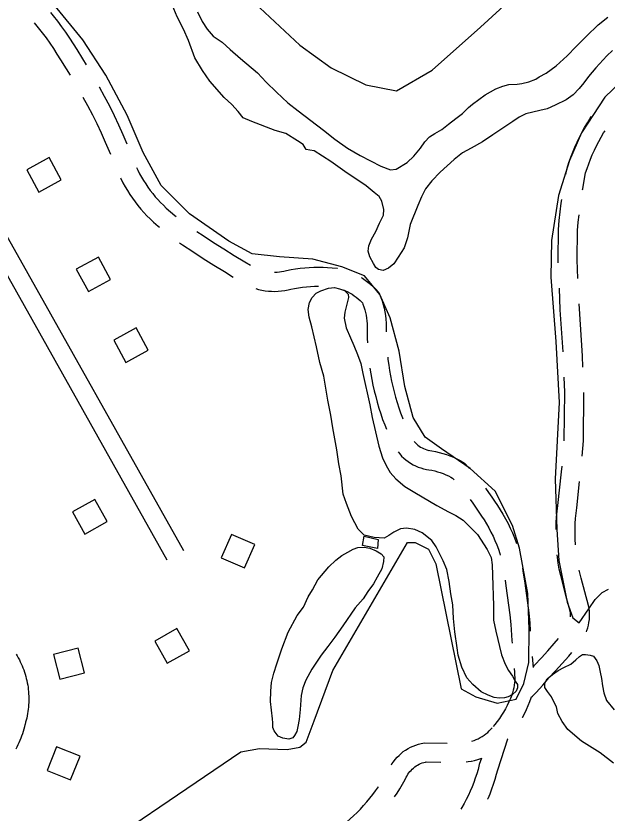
# Model space of a CAD drawing. Extents: x 3568792 to 3606828, y 529143 to 554785.
# Drawn here: x 3584735 to 3585665, y 536934 to 538187 of the extents above; entities that cross this region are included whole.
import ezdxf

# ---------------------------------------------------------------- set-up
doc = ezdxf.new("R2010")
doc.units = 0
for name, color, linetype in [('V-BLDG-OTLN', 7, 'Continuous'), ('V-ROAD-CNTR', 7, 'Continuous'), ('V-SITE-OTLN', 7, 'Continuous'), ('V-SITE-STRC', 7, 'Continuous'), ('V-TOPO-SHOR', 7, 'Continuous')]:
    doc.layers.add(name, color=color, linetype=linetype)

msp = doc.modelspace()

# ---------------------------------------------------------------- linework, layer by layer
at = {"layer": 'V-BLDG-OTLN'}
for points in [[(3584752, 537945.3), (3584771.1, 537910.2), (3584806.2, 537929.4), (3584787.1, 537964.5)], [(3584829.7, 537788.7), (3584848.9, 537753.6), (3584884, 537772.7), (3584864.8, 537807.9)], [(3584888.9, 537677.5), (3584908, 537642.4), (3584943.1, 537661.5), (3584924, 537696.6)], [(3584878.4, 537392), (3584858.9, 537426.9), (3584824, 537407.3), (3584843.5, 537372.5)], [(3585073.9, 537371.6), (3585058.1, 537334.9), (3585094.8, 537319.1), (3585110.6, 537355.8)], [(3585007.8, 537188.8), (3584988.2, 537223.7), (3584953.3, 537204.2), (3584972.9, 537169.3)], [(3584794.3, 537183.1), (3584804, 537144.2), (3584842.8, 537154), (3584833.1, 537192.8)], [(3584798.7, 537038), (3584783.9, 537000.8), (3584821, 536986), (3584835.8, 537023.2)]]:
    msp.add_lwpolyline(points, close=True, dxfattribs=at)
at = {"layer": 'V-ROAD-CNTR'}
for points in [[(3584789.2, 538192.7), (3584793.6, 538187.4), (3584800.3, 538178.8), (3584806.8, 538170.1), (3584813.1, 538161.3), (3584819.1, 538152.3), (3584825, 538143.1), (3584830.6, 538134.1), (3584839.5, 538119.8), (3584845.4, 538110.1)], [(3584763.8, 538176.4), (3584770.2, 538168.6), (3584776.4, 538160.6), (3584782.5, 538152.5), (3584788.4, 538144.2), (3584794.1, 538135.7), (3584799.6, 538127.2), (3584805.1, 538118.3), (3584814, 538104), (3584820.1, 538094)], [(3584865.7, 538075.6), (3584865.7, 538075.6), (3584874, 538060.7), (3584882.2, 538045.5), (3584889.5, 538030.5), (3584896.3, 538015.7), (3584903, 538000.8), (3584909.5, 537985.8), (3584909.5, 537985.8)], [(3584840.3, 538059.5), (3584847.7, 538046.3), (3584855.5, 538031.8), (3584862.3, 538017.7), (3584869, 538003.3), (3584875.5, 537988.8), (3584881.8, 537974.2), (3584883.8, 537969.5)], [(3585600.2, 537938), (3585602.1, 537947.9), (3585604.9, 537956.8), (3585607.8, 537964.9), (3585610.9, 537972.9), (3585614.2, 537980.8), (3585617.7, 537988.6), (3585621.4, 537996.4), (3585625.4, 538004), (3585629.6, 538011.5), (3585633.9, 538018.9), (3585638.5, 538026.1), (3585640.4, 538028.9)], [(3585626.4, 537913.9), (3585626.6, 537915.2), (3585628.9, 537928.2), (3585631.2, 537940.5), (3585633.4, 537947.2), (3585636, 537954.5), (3585638.7, 537961.7), (3585641.7, 537968.9), (3585644.9, 537975.9), (3585648.3, 537982.9), (3585651.8, 537989.8), (3585655.6, 537996.6), (3585659.5, 538003.2), (3585661.7, 538006.6)], [(3584924.8, 537948.9), (3584926.8, 537944.5), (3584929.6, 537939), (3584932.7, 537933.5), (3584935.8, 537928.2), (3584939.2, 537922.9), (3584942.7, 537917.7), (3584946.4, 537912.7), (3584950.2, 537907.8), (3584954.2, 537902.9), (3584958.3, 537898.3), (3584962.6, 537893.7), (3584967, 537889.3), (3584971.5, 537885), (3584978.1, 537879.2), (3584984.9, 537873.5), (3584987, 537871.9)], [(3584899.3, 537932.6), (3584899.9, 537931.3), (3584903.1, 537924.9), (3584906.6, 537918.6), (3584910.3, 537912.5), (3584914.1, 537906.4), (3584918.2, 537900.5), (3584922.4, 537894.7), (3584926.8, 537889), (3584931.4, 537883.5), (3584936.1, 537878.1), (3584941, 537872.8), (3584946.1, 537867.8), (3584951.3, 537862.8), (3584958.6, 537856.4), (3584960.7, 537854.7)], [(3585588.1, 537798.8), (3585587.9, 537803), (3585588.3, 537851.5), (3585589.7, 537865.7), (3585591.2, 537879.3), (3585592.9, 537892.9), (3585593.7, 537898.5)], [(3585619.2, 537774.5), (3585617.9, 537803.5), (3585618.3, 537849.9), (3585619.5, 537862.6), (3585620.8, 537874.3)], [(3584718.2, 537845.5), (3584998.6, 537346.8)], [(3585019.4, 537848.4), (3585029.6, 537841.6), (3585045.8, 537831.1), (3585062.1, 537820.8), (3585078.5, 537810.6), (3585095.1, 537800.6), (3585104.1, 537795.2)], [(3584992.4, 537830.4), (3584996.8, 537827.4), (3585013.1, 537816.5), (3585029.6, 537805.9), (3585046.2, 537795.3), (3585062.9, 537785), (3585076.7, 537776.6)], [(3584699.3, 537817.9), (3584972.5, 537332.1)], [(3585141.8, 537784), (3585142.2, 537784), (3585145.8, 537784.2), (3585149.4, 537784.5), (3585153, 537785), (3585156.5, 537785.7), (3585160.7, 537786.7), (3585167.8, 537788.2), (3585174.9, 537789.4), (3585182.1, 537790.4), (3585189.3, 537791.2), (3585196.5, 537791.8), (3585203.7, 537792.1), (3585210.9, 537792.2), (3585218.1, 537792.1), (3585225.3, 537791.8), (3585232.5, 537791.2), (3585240.2, 537790.4), (3585241.1, 537790.2)], [(3585278.2, 537775.8), (3585280.1, 537774.7), (3585284.6, 537771.7), (3585288.8, 537768.5), (3585293, 537765.1), (3585296.9, 537761.6), (3585300.7, 537757.8), (3585305.8, 537752.1), (3585309, 537744.6), (3585311, 537739), (3585312.7, 537733.3), (3585314.1, 537727.6), (3585315.3, 537721.8), (3585316.3, 537716), (3585316.9, 537710.1), (3585317.3, 537704.2), (3585317.4, 537698.5), (3585317.4, 537690.4)], [(3585112.2, 537758.5), (3585116.8, 537757.1), (3585121.9, 537756), (3585127, 537755.1), (3585132.1, 537754.5), (3585137.3, 537754.1), (3585142.5, 537754), (3585147.6, 537754.2), (3585152.8, 537754.7), (3585157.9, 537755.4), (3585163, 537756.4), (3585167.3, 537757.4), (3585173.4, 537758.7), (3585179.6, 537759.8), (3585185.8, 537760.6), (3585192.1, 537761.3), (3585198.3, 537761.8), (3585204.6, 537762.1), (3585210.9, 537762.2), (3585211.1, 537762.2)], [(3585250.4, 537756.3), (3585253.7, 537755), (3585257.2, 537753.3), (3585260.7, 537751.4), (3585264, 537749.4), (3585267.2, 537747.2), (3585270.4, 537744.9), (3585273.4, 537742.4), (3585276.3, 537739.8), (3585279, 537737), (3585280.1, 537735.9), (3585280.9, 537733.8), (3585282.5, 537729.6), (3585283.8, 537725.2), (3585284.9, 537720.8), (3585285.8, 537716.4), (3585286.5, 537712), (3585287, 537707.5), (3585287.3, 537702.9), (3585287.4, 537698.2), (3585287.4, 537689.3), (3585287.6, 537680), (3585287.9, 537673.3)], [(3585595.8, 537659.1), (3585591.3, 537725.1), (3585589.9, 537758.9)], [(3585627, 537634.7), (3585626.3, 537652.9), (3585621.3, 537726.8), (3585621, 537734.5)], [(3585319.8, 537650.5), (3585320.2, 537646.7), (3585321.4, 537638.2), (3585322.7, 537629.7), (3585324.2, 537621.2), (3585326, 537612.8), (3585327.9, 537604.4), (3585330, 537596), (3585332.2, 537587.5), (3585334.6, 537579.3), (3585337.2, 537571.1), (3585340.1, 537563), (3585343.1, 537555), (3585343.6, 537553.7)], [(3585291.7, 537633.5), (3585293.1, 537624.6), (3585294.8, 537615.5), (3585296.7, 537606.4), (3585298.7, 537597.4), (3585301, 537588.5), (3585303.3, 537579.6), (3585305.9, 537570.6), (3585308.8, 537561.6), (3585311.9, 537552.8), (3585315.2, 537544), (3585317.9, 537537.3)], [(3585597.5, 537519.1), (3585597.6, 537520.3), (3585598.5, 537595.4), (3585597.6, 537619.1)], [(3585625.6, 537494.9), (3585627.6, 537518.8), (3585628.5, 537594.8)], [(3585361.5, 537518), (3585361.6, 537517.9), (3585363.4, 537515.9), (3585365.3, 537514.1), (3585367.3, 537512.3), (3585369.4, 537510.7), (3585371.6, 537509.3), (3585373.9, 537508), (3585376.3, 537506.8), (3585378.7, 537505.7), (3585381.2, 537504.9), (3585384.2, 537504)], [(3585336.1, 537501.7), (3585338.8, 537498.4), (3585341.8, 537495), (3585345, 537491.9), (3585348.5, 537489), (3585352, 537486.3), (3585355.8, 537483.8), (3585359.7, 537481.5), (3585363.7, 537479.5), (3585367.9, 537477.8), (3585372.1, 537476.3), (3585376, 537475.2)], [(3585383.3, 537504.2), (3585386.3, 537503.6), (3585389.5, 537503.1), (3585395.1, 537502.1), (3585400.9, 537500.8), (3585406.6, 537499.3), (3585412.3, 537497.6), (3585417.8, 537495.5), (3585423.3, 537493.3), (3585428.6, 537490.7), (3585433.9, 537488), (3585440.6, 537484.1), (3585448.5, 537475.5)], [(3585376.9, 537474.9), (3585380.8, 537474.1), (3585384.7, 537473.5), (3585389.4, 537472.7), (3585393.8, 537471.7), (3585398.3, 537470.5), (3585402.6, 537469.1), (3585406.9, 537467.6), (3585411.2, 537465.8), (3585415.3, 537463.9), (3585419.4, 537461.7), (3585421.7, 537460.4), (3585424.2, 537457.6)], [(3585584.7, 537379.8), (3585584.7, 537381.1), (3585585, 537390.2), (3585585.5, 537399.2), (3585586.3, 537408.3), (3585587.3, 537417.1), (3585593.3, 537470.5), (3585594.1, 537479.3)], [(3585615.2, 537355.4), (3585615.2, 537355.8), (3585614.8, 537364), (3585614.6, 537372.3), (3585614.7, 537380.5), (3585615, 537388.8), (3585615.5, 537397), (3585616.2, 537405.3), (3585617.2, 537413.7), (3585621.8, 537455)], [(3585473.6, 537444.4), (3585478.3, 537437.9), (3585483.4, 537430.4), (3585487.9, 537424.2), (3585492.5, 537417.4), (3585497, 537410.5), (3585501.2, 537403.5), (3585505.3, 537396.3), (3585509.1, 537389.1), (3585512.7, 537381.7), (3585516, 537374.2), (3585519.2, 537366.6), (3585522.1, 537358.9), (3585522.5, 537357.7)], [(3585449.5, 537426.7), (3585453.6, 537420.9), (3585458.8, 537413.1), (3585463.4, 537406.8), (3585467.6, 537400.8), (3585471.5, 537394.6), (3585475.3, 537388.4), (3585478.9, 537382), (3585482.3, 537375.5), (3585485.5, 537369), (3585488.5, 537362.3), (3585491.3, 537355.5), (3585493.9, 537348.7), (3585496.3, 537341.8), (3585497, 537339.3)], [(3585607.3, 537242.3), (3585607.4, 537243.4), (3585607.4, 537245.9), (3585607.2, 537248.4), (3585606.9, 537250.9), (3585606.5, 537253.2), (3585600.8, 537273.9), (3585595.1, 537295.3), (3585589.5, 537317.4), (3585588, 537326.9), (3585586.8, 537335.9), (3585586.4, 537339.8)], [(3585531.7, 537318.8), (3585533.1, 537310.9), (3585535.5, 537295.3), (3585537.7, 537279.7), (3585539.8, 537264.1), (3585541.6, 537248.5), (3585543.2, 537232.7), (3585544.1, 537219.6)], [(3585632.4, 537218.6), (3585633.3, 537220.9), (3585634.6, 537225.1), (3585635.7, 537229.3), (3585636.5, 537233.6), (3585637.1, 537238), (3585637.4, 537242.4), (3585637.4, 537246.7), (3585637.1, 537251.1), (3585636.6, 537255.5), (3585635.8, 537260), (3585629.7, 537281.8), (3585624.1, 537302.9), (3585620.8, 537315.9)], [(3585504.4, 537300), (3585505.8, 537290.9), (3585508, 537275.7), (3585510, 537260.4), (3585511.8, 537245.2), (3585513.3, 537230.1), (3585515.1, 537205.2), (3585515.4, 537200.7)], [(3585548.5, 537163.3), (3585550.8, 537166.3), (3585561.8, 537177.7), (3585572, 537188.8), (3585581.9, 537200.1), (3585588.7, 537208)], [(3584735.3, 537183.6), (3584737, 537180.8), (3584738.7, 537177.7), (3584740.4, 537174.7), (3584741.9, 537171.5), (3584743.4, 537168.4), (3584744.8, 537165.2), (3584746.1, 537162), (3584747.3, 537158.7), (3584748.4, 537155.4), (3584749.5, 537152.1), (3584750.5, 537148.7), (3584751.3, 537145.4), (3584752.1, 537142), (3584752.8, 537138.6), (3584753.5, 537135.1), (3584754, 537131.7), (3584754.4, 537128.2), (3584754.8, 537124.8), (3584755, 537121.3), (3584755.2, 537117.8), (3584755.3, 537114.3), (3584755.3, 537110.9), (3584755.2, 537107.4), (3584755, 537103.9), (3584754.7, 537100.4), (3584754.3, 537097), (3584753.9, 537093.5), (3584753.3, 537090.1), (3584752.7, 537086.7), (3584751.9, 537083.2), (3584751.1, 537079.9), (3584750.2, 537076.5), (3584749.3, 537073.2), (3584748.9, 537072.1)], [(3585545.2, 537115.2), (3585547.7, 537117.6), (3585553.3, 537123.3), (3585558.8, 537129), (3585564.1, 537135), (3585569.2, 537141.1), (3585573.5, 537146.6), (3585583.7, 537157.3), (3585594.2, 537168.7), (3585604.6, 537180.3), (3585609.5, 537186.1)], [(3585547.1, 537179.8), (3585548.6, 537162.7)], [(3585518.6, 537160.8), (3585519.1, 537155.1), (3585519.5, 537150.7), (3585519.6, 537146.7), (3585519.6, 537142.7), (3585519.3, 537138.7), (3585518.8, 537134.7), (3585518.1, 537130.8), (3585517.3, 537126.9), (3585516.2, 537123), (3585514.9, 537119.2), (3585512.8, 537113.9), (3585510.4, 537108.4), (3585507.8, 537103), (3585505, 537097.8), (3585502, 537092.6), (3585498.9, 537087.5), (3585495.6, 537082.5), (3585492.1, 537077.6), (3585488.5, 537072.9), (3585485.8, 537069.7)], [(3585545.3, 537115.6), (3585544.9, 537114.2), (3585543.1, 537108.9), (3585540.5, 537102.3), (3585537.6, 537095.8), (3585534.6, 537089.5), (3585531.3, 537083.3), (3585531.3, 537083.3)], [(3584749.2, 537073), (3584748.3, 537069.5), (3584747.3, 537065.8), (3584746.2, 537062.1), (3584745.1, 537058.5), (3584743.8, 537054.9), (3584742.5, 537051.3), (3584741.1, 537047.8), (3584739.6, 537044.3), (3584738, 537040.8), (3584736.4, 537037.4), (3584734.6, 537034)], [(3585452.1, 537046.6), (3585452.4, 537046.7), (3585455.8, 537047.8), (3585459.1, 537049.2), (3585462.3, 537050.7), (3585465.5, 537052.3), (3585468.5, 537054.1), (3585471.5, 537056.1), (3585474.3, 537058.3), (3585477.1, 537060.5), (3585479.6, 537062.8), (3585484, 537067.5)], [(3585325.7, 537009.7), (3585326.4, 537010.9), (3585328.9, 537014.5), (3585331.6, 537018), (3585334.6, 537021.4), (3585337.7, 537024.5), (3585341, 537027.5), (3585344.4, 537030.3), (3585348.1, 537032.8), (3585351.8, 537035.1), (3585355.7, 537037.3), (3585359.7, 537039.1), (3585363.9, 537040.7), (3585368.1, 537042.1), (3585372.4, 537043.3), (3585377.9, 537044.4), (3585413.2, 537043.8)], [(3585508.7, 537050.4), (3585508.3, 537049.8), (3585492.7, 537001.4), (3585490.7, 536994.2), (3585488.4, 536986.5), (3585485.9, 536978.8), (3585483.2, 536971.2), (3585480.3, 536963.7), (3585477.1, 536956.3), (3585476.9, 536955.7)], [(3585467.2, 537020.1), (3585463.9, 537009.9), (3585461.9, 537002.4), (3585459.8, 536995.5), (3585457.5, 536988.6), (3585455.1, 536981.8), (3585452.5, 536975), (3585449.7, 536968.3), (3585446.7, 536961.8), (3585443.5, 536955.2), (3585440.2, 536948.8), (3585436.6, 536942.5), (3585435.1, 536939.9)], [(3585451.9, 537015.6), (3585456.5, 537016.6), (3585461.4, 537018.1), (3585466.3, 537019.7), (3585467.2, 537020.1)], [(3585330.7, 536959.1), (3585334.6, 536964.8), (3585339, 536971.8), (3585343.2, 536979), (3585347.5, 536986.6), (3585349.1, 536990), (3585350.3, 536992.4), (3585351.7, 536994.7), (3585353.2, 536996.8), (3585354.8, 536998.9), (3585356.5, 537000.9), (3585358.4, 537002.8), (3585360.4, 537004.6), (3585362.4, 537006.2), (3585364.6, 537007.8), (3585366.9, 537009.2), (3585369.2, 537010.4), (3585371.6, 537011.5), (3585374.1, 537012.5), (3585376.6, 537013.3), (3585379.1, 537014), (3585380.6, 537014.3), (3585403.3, 537013.9)], [(3585443.3, 537014.2), (3585446.5, 537014.6), (3585451.2, 537015.4)], [(3585235.8, 536904.1), (3585239.8, 536907.2), (3585247.4, 536913.3), (3585254.9, 536919.5), (3585260.6, 536924.5), (3585266.2, 536929.5), (3585271.6, 536934.7), (3585276.8, 536940.1), (3585281.9, 536945.6), (3585286.9, 536951.2), (3585291.7, 536957), (3585296.4, 536962.8), (3585300.9, 536968.8), (3585305.2, 536975), (3585305.4, 536975.2)]]:
    msp.add_lwpolyline(points, dxfattribs=at)
at = {"layer": 'V-SITE-OTLN'}
for points in [[(3585110.8, 538207.3), (3585181.6, 538141.1), (3585230.8, 538105.7), (3585285.6, 538078.5), (3585333.9, 538069.3), (3585389.8, 538101.6), (3585465.6, 538169.5), (3585551.3, 538248.2)], [(3585851.4, 538241.7), (3585661.5, 538059.6), (3585624.6, 538003.5), (3585605.9, 537959.6), (3585588.3, 537904.6), (3585577.5, 537834.2), (3585576.5, 537776.1), (3585584.4, 537675), (3585589.7, 537579.5), (3585583.5, 537459.2)], [(3585204.4, 537078.9), (3585233.6, 537157.9), (3585351.2, 537359.4), (3585363.1, 537359.4), (3585383.9, 537348.5), (3585395.7, 537325.7), (3585435.3, 537129.3), (3585458.4, 537116.4), (3585491.8, 537106.3), (3585521.8, 537112.9), (3585534.2, 537137.3), (3585541.6, 537170.7), (3585542.5, 537222.9), (3585540.4, 537279.2), (3585527.3, 537350.2), (3585515.9, 537385.7), (3585489.1, 537440.1), (3585449.6, 537475.4), (3585404.5, 537506.6), (3585378.6, 537525), (3585359.7, 537555.7), (3585346.7, 537604.4), (3585338, 537659.8), (3585323.7, 537712.6), (3585307.7, 537748.9), (3585283.3, 537778.3), (3585247.6, 537792.8), (3585202.1, 537804.6), (3585149.6, 537808.3), (3585106.8, 537813.2), (3585069.8, 537833.2), (3585008.3, 537875.7), (3584963.4, 537920.7), (3584935.2, 537972.4), (3584910, 538030.9), (3584876.5, 538093.7), (3584840.1, 538149.7), (3584795.3, 538204.4)], [(3585583.5, 537459.2), (3585585.8, 537379.5), (3585589.1, 537330.9), (3585602.4, 537265.4), (3585611, 537240.7), (3585621.1, 537232.6), (3585636.5, 537254.9), (3585646.1, 537269.8), (3585657.4, 537280.4), (3585667.4, 537285.7)], [(3584805.9, 536838), (3585088.9, 537030.1), (3585118, 537035.5), (3585161.6, 537033.6), (3585181.6, 537037.2), (3585191.6, 537045.3), (3585204.4, 537078.9)]]:
    msp.add_lwpolyline(points, dxfattribs=at)
at = {"layer": 'V-SITE-STRC'}
msp.add_lwpolyline([(3585280.4, 537354.3), (3585283, 537369), (3585305.1, 537364), (3585303.9, 537349.7)], close=True, dxfattribs=at)
at = {"layer": 'V-TOPO-SHOR'}
msp.add_line((3585430.6, 537182.1), (3585428.9, 537193.6), dxfattribs=at)
for points in [[(3585084.6, 538037), (3585074.6, 538047.6), (3585062.7, 538059), (3585039.8, 538084.6), (3585028.7, 538101.5), (3585016.6, 538121), (3585006.5, 538148.3), (3584998.6, 538166.1), (3584988.8, 538185.6), (3584975.3, 538217.6)], [(3585020.4, 538193.3), (3585028, 538178.1), (3585035.7, 538166.5), (3585045.3, 538155.5), (3585059.2, 538145.8), (3585072.1, 538134.1), (3585088.3, 538120.4), (3585115, 538097.7), (3585128.5, 538082.7), (3585144.7, 538067.1), (3585162.7, 538050.4), (3585179.2, 538038), (3585219, 538007.5), (3585236.7, 537993.5), (3585256.5, 537979.1), (3585276.6, 537967.6), (3585309, 537950.7), (3585324.3, 537945.2), (3585333.2, 537946), (3585350.4, 537956.5), (3585361, 537966.8), (3585371.4, 537979.1), (3585378.1, 537989.1), (3585385.5, 537997.2), (3585394.1, 538002.3), (3585405, 538008.7), (3585415.6, 538017), (3585427.2, 538025.6), (3585437.5, 538033.6), (3585447.1, 538043), (3585453.1, 538048.1), (3585463.1, 538055.8), (3585473.3, 538063.2), (3585489.9, 538072.4), (3585500.7, 538076.8), (3585510.6, 538079.2), (3585523.4, 538080), (3585530.9, 538080.9), (3585541.8, 538083.3), (3585553, 538087.4), (3585558, 538091.2)], [(3585558, 538091.2), (3585569.2, 538096.9), (3585584.8, 538108.8), (3585602.4, 538124.2), (3585616.1, 538139), (3585632.4, 538155.4), (3585651, 538173.1), (3585666, 538185.3)], [(3585673.3, 538132.5), (3585664.6, 538124.1), (3585647.3, 538105.7), (3585635.9, 538091.9), (3585628.5, 538081.8), (3585621.2, 538072.8), (3585611.5, 538063.1), (3585600.6, 538055.1), (3585583.4, 538046.9), (3585570.5, 538041.2), (3585559.4, 538038.5), (3585548.2, 538035.7), (3585537, 538032.9), (3585526.4, 538027.9), (3585516.8, 538021.2), (3585485, 538000.1), (3585468.8, 537988.9), (3585451, 537979.4), (3585437.7, 537971.8), (3585424.5, 537961.2), (3585402.2, 537941.2), (3585389.5, 537928), (3585379.2, 537915.1), (3585373.1, 537902.8), (3585367.3, 537889.1), (3585355.3, 537858.9), (3585351, 537838.3), (3585345.5, 537822.7), (3585336.1, 537807.8), (3585329.7, 537797.4), (3585321.1, 537790.7), (3585312.5, 537786.9), (3585305.6, 537788.3), (3585301.1, 537791.3), (3585297.3, 537797.6), (3585291.9, 537808.5), (3585289.1, 537817.4), (3585289.9, 537825.6), (3585294.3, 537836), (3585301.1, 537848.3), (3585306.9, 537861), (3585313, 537873.7), (3585313.8, 537882.8), (3585310.4, 537895.6), (3585306.6, 537903.2), (3585298.8, 537909.3), (3585285.9, 537920), (3585252.6, 537942.5), (3585230.2, 537958.2), (3585204, 537975), (3585197.1, 537975.8), (3585191.6, 537977.2), (3585186.8, 537984.8)], [(3585186.8, 537984.8), (3585178.1, 537990.9), (3585159.6, 538002), (3585143, 538007.2), (3585106.2, 538021.2), (3585092.6, 538026.7), (3585084.6, 538037)], [(3585428.9, 537193.6), (3585425.7, 537218.8), (3585423.4, 537239.5), (3585422.1, 537261.1), (3585419.2, 537278.5), (3585416.5, 537297.6), (3585412.9, 537316.6), (3585407.3, 537330.1), (3585395.9, 537352.6), (3585389.5, 537362.2), (3585374, 537374.3), (3585362.6, 537379.7), (3585349.5, 537381.5), (3585340, 537380.4), (3585329.4, 537375.3), (3585321.5, 537370.2), (3585314.2, 537365.8), (3585298.5, 537367.1), (3585282.9, 537370.6), (3585273.2, 537379.9), (3585263.1, 537400), (3585255.2, 537420.5), (3585249.9, 537435), (3585246.8, 537463.8), (3585243.2, 537482.9), (3585239.6, 537504.9), (3585233.7, 537539.7), (3585230.4, 537559.4), (3585225.9, 537582.7), (3585219.6, 537620.8), (3585213.1, 537642.2), (3585208, 537666.9), (3585200.6, 537698.1), (3585196.3, 537713.5), (3585194.9, 537725.7), (3585196.7, 537736.5), (3585200.8, 537744.3), (3585207.4, 537751), (3585214.4, 537754.8), (3585226.6, 537759.2), (3585236.1, 537760), (3585244.2, 537757.9), (3585251.7, 537755.2), (3585257.5, 537749.5), (3585258.1, 537744.3), (3585254.9, 537731.9), (3585252.4, 537721.1), (3585251.6, 537712), (3585254.3, 537696.8), (3585261.3, 537681), (3585266.6, 537669.1), (3585272.3, 537655), (3585277.6, 537640.8), (3585280.6, 537624.7), (3585291.9, 537575.4), (3585295.5, 537555.7), (3585305.9, 537510.6), (3585311.8, 537492.2), (3585317.5, 537480.3), (3585323.8, 537469.1), (3585332.8, 537459.1), (3585346.7, 537447.4), (3585362.6, 537438), (3585397.3, 537417.1), (3585415.4, 537407.6), (3585427.1, 537401.5), (3585438.5, 537394.5), (3585449.7, 537383.1), (3585461, 537371.8), (3585476.3, 537348.3), (3585482.7, 537335.7), (3585484.1, 537323.9), (3585484.8, 537307.9), (3585486.3, 537259.7), (3585486.2, 537237.1), (3585489.9, 537220), (3585499.1, 537182.6), (3585504.7, 537168), (3585510.1, 537157.8), (3585515.9, 537148.9), (3585520.6, 537140.9), (3585523.8, 537136), (3585524.1, 537130.7), (3585521.7, 537125.5), (3585516, 537120.4), (3585509.4, 537116.6), (3585503.5, 537115), (3585495.3, 537114.2), (3585487.1, 537115.6), (3585478, 537119.1), (3585467, 537124.5), (3585453.8, 537135.8), (3585444.1, 537146.5), (3585436.5, 537163), (3585430.6, 537182.1)], [(3585138.5, 537081.9), (3585135.7, 537109.1), (3585135.9, 537125.2), (3585137.2, 537138.9), (3585140.7, 537153.6), (3585145.2, 537168.6), (3585153.4, 537192), (3585163.4, 537218), (3585177.3, 537244.6), (3585187.6, 537257.6), (3585194.5, 537273.8), (3585201.5, 537284.8), (3585210, 537300.4), (3585227.3, 537321.1), (3585238, 537331.4), (3585247.9, 537338.7), (3585256.9, 537344.1), (3585265.5, 537348.9), (3585273, 537351.1), (3585282.9, 537351.9), (3585291.7, 537350.4), (3585301.8, 537346.3), (3585309.5, 537341.3), (3585313.7, 537336.6), (3585313.3, 537329.4), (3585310.5, 537317.7), (3585303.4, 537304.7), (3585297.3, 537294.3), (3585288.6, 537282), (3585281.2, 537270.4), (3585268.8, 537256.5), (3585249.3, 537228), (3585236.6, 537210.2), (3585225.9, 537195.7), (3585215.2, 537182.1), (3585200.4, 537159.8), (3585191.3, 537142.6), (3585186.5, 537130.9), (3585183.6, 537118.5), (3585182, 537096.5), (3585180.4, 537080.9), (3585178.6, 537069.8), (3585177.1, 537062.2), (3585173.1, 537055.8), (3585170.4, 537052.2), (3585164.1, 537050), (3585154.7, 537051.5), (3585147.5, 537054.9), (3585141.4, 537062.8), (3585139.2, 537068.1), (3585139, 537075.7), (3585138.5, 537081.9)], [(3585594.4, 537077.8), (3585587.4, 537090.4), (3585585.3, 537100.6), (3585580.9, 537109.8), (3585577.7, 537116.7), (3585571, 537124.7), (3585567.2, 537131.3), (3585567, 537137.8), (3585570.7, 537144.9), (3585579, 537151.6), (3585588.2, 537158), (3585597.1, 537162.8), (3585608, 537168.1), (3585616, 537174.5), (3585621.6, 537179.7), (3585626.2, 537182.9), (3585630.8, 537183.1), (3585638.3, 537182), (3585643.8, 537180.3), (3585648.9, 537173.3), (3585652.1, 537165.8), (3585654.2, 537155.3), (3585656, 537145.4), (3585657.8, 537133.6), (3585659.9, 537122.8), (3585664.2, 537110.7)], [(3585664.2, 537110.7), (3585676.3, 537096.1)], [(3585675, 537012.3), (3585653.9, 537028.4), (3585624.9, 537046.9), (3585603.4, 537065.3), (3585594.4, 537077.8)]]:
    msp.add_lwpolyline(points, dxfattribs=at)

doc.saveas('drawing.dxf')
